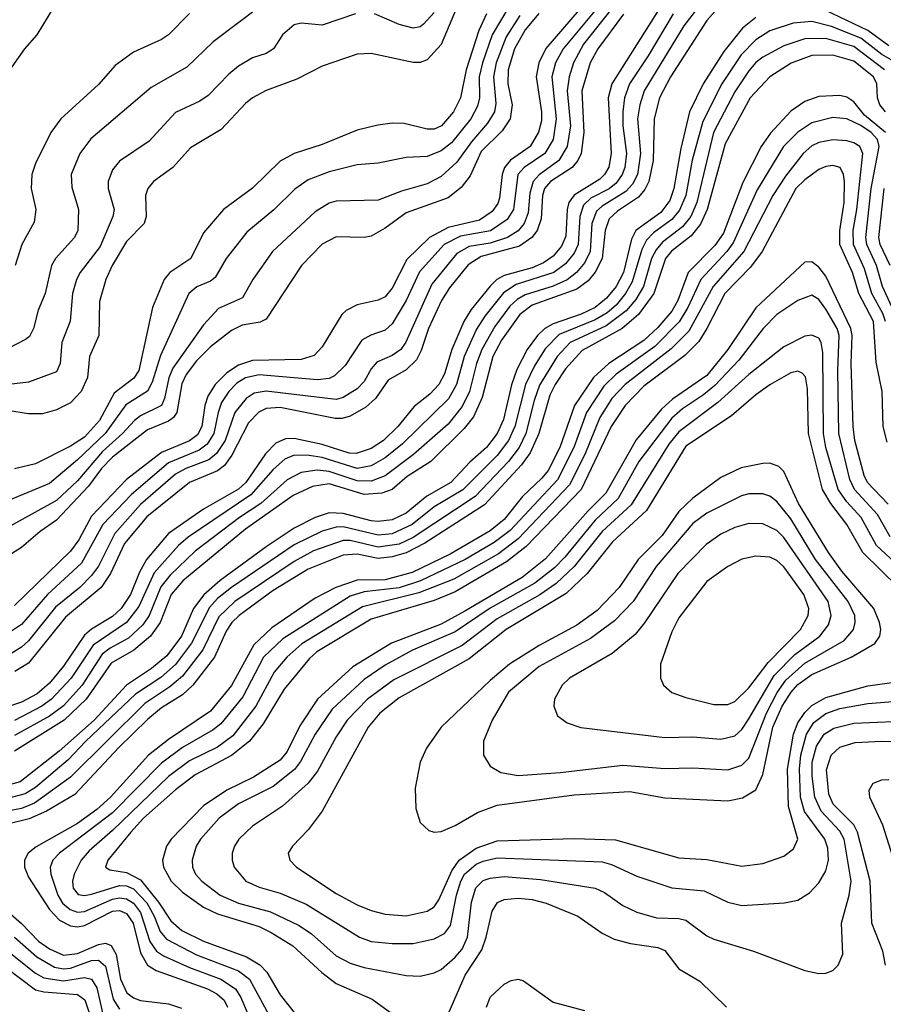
# Model space of a CAD drawing. Header units: inches. Extents: x 1308407 to 1441228, y 959628 to 1036311.
# Tile 418 of 656: x 1375165 to 1377634, y 1021258 to 1024073. Entities that reach past the tile are written whole.
import ezdxf

# ---------------------------------------------------------------- set-up
doc = ezdxf.new("R2010")
doc.units = ezdxf.units.IN
doc.header["$MEASUREMENT"] = 0
doc.layers.add('B3072', color=7, linetype='Continuous')

msp = doc.modelspace()

# ---------------------------------------------------------------- linework, layer by layer
at = {"layer": 'B3072', "color": 5}
for points, elevation in [([(1377022.2, 1024150), (1376858.4, 1023890), (1376847.4, 1023850), (1376856, 1023690), (1376849.1, 1023650.9), (1376837.4, 1023630), (1376823.4, 1023616.6), (1376750, 1023571.5), (1376734.9, 1023550), (1376730, 1023530), (1376726.3, 1023453.7), (1376714.6, 1023425.4), (1376690, 1023396.6), (1376662.4, 1023377.6), (1376630, 1023363.4), (1376550, 1023341.6), (1376529.6, 1023330.4), (1376510, 1023310.9), (1376456, 1023244), (1376434.4, 1023210), (1376400.9, 1023130), (1376379.3, 1023060.7), (1376363.3, 1023030), (1376337.7, 1023002.3), (1376292.9, 1022967.1), (1376245.7, 1022910), (1376205.1, 1022870), (1376170, 1022847.3), (1376127.4, 1022832.6), (1376106.5, 1022833.5), (1376030, 1022858.6), (1375950, 1022875.5), (1375925.2, 1022874.8), (1375897.6, 1022862.4), (1375868, 1022832), (1375811.3, 1022750), (1375790, 1022731.1), (1375690, 1022673.4), (1375590, 1022603.6), (1375527.7, 1022530), (1375507, 1022493), (1375481.4, 1022430), (1375454.4, 1022390), (1375430, 1022366.7), (1375370, 1022330.6), (1375350, 1022313.4), (1375290, 1022224.4), (1375250, 1022176.2), (1375214.2, 1022145.8), (1375170, 1022121.4), (1375130, 1022108.8)], 3120), ([(1377213.8, 1024166.2), (1377129.6, 1024070.4), (1377025.6, 1023910), (1376994.5, 1023850), (1376978.7, 1023790), (1376975.9, 1023670), (1376963.6, 1023610), (1376952.6, 1023587.4), (1376934.6, 1023565.4), (1376874.1, 1023525.9), (1376850, 1023503.7), (1376838.6, 1023470), (1376830.6, 1023390), (1376810, 1023350.7), (1376790, 1023326.7), (1376757.9, 1023302.1), (1376630, 1023256.8), (1376595.2, 1023230), (1376542.9, 1023157.1), (1376517.3, 1023110), (1376487.5, 1022992.5), (1376462.3, 1022937.7), (1376436.1, 1022903.9), (1376340.3, 1022810), (1376273.1, 1022766.9), (1376230, 1022730.2), (1376200.7, 1022719.3), (1376150, 1022715.7), (1376050, 1022745.7), (1376001.7, 1022738.3), (1375947, 1022713), (1375810, 1022616.4), (1375631, 1022469), (1375598.3, 1022430), (1375566, 1022350), (1375539.1, 1022310), (1375491, 1022270), (1375426.7, 1022233.3), (1375354.7, 1022130), (1375291.7, 1022070), (1375150, 1021981.5)], 3180), ([(1377142.2, 1024157.8), (1377064.1, 1024055.9), (1376950.6, 1023870), (1376937.8, 1023830), (1376931.6, 1023790), (1376940.5, 1023690), (1376931.2, 1023630), (1376917.4, 1023602.6), (1376898.5, 1023581.5), (1376830, 1023540), (1376814.3, 1023525.7), (1376801, 1023490), (1376796.3, 1023410), (1376780.8, 1023379.2), (1376756.8, 1023350), (1376730.8, 1023329.2), (1376690, 1023310.9), (1376610, 1023286.3), (1376587.1, 1023272.9), (1376566.4, 1023253.6), (1376523.8, 1023196.2), (1376486.7, 1023130), (1376470.6, 1023090), (1376451.5, 1023010), (1376430, 1022967.2), (1376390, 1022916.4), (1376290.5, 1022829.5), (1376210, 1022769.2), (1376170, 1022753.7), (1376130, 1022754.1), (1376050, 1022780.9), (1376015, 1022785), (1375970, 1022778.8), (1375930, 1022757.6), (1375854.3, 1022690), (1375793.5, 1022650), (1375666.7, 1022553.3), (1375594.9, 1022485.1), (1375568.5, 1022451.5), (1375534.7, 1022370), (1375517.1, 1022342.9), (1375475.5, 1022304.5), (1375423.4, 1022276.6), (1375400.7, 1022259.3), (1375342.9, 1022170), (1375290, 1022111.7), (1375250, 1022082.1), (1375150, 1022026.4)], 3160), ([(1376423.3, 1024130), (1376370, 1024002.4), (1376330, 1023958.7), (1376310, 1023950.4), (1376290, 1023950.4), (1376170, 1023976.5), (1376130, 1023974.7), (1376030, 1023940.5), (1375957.4, 1023902.6), (1375870, 1023871), (1375830.2, 1023850), (1375810, 1023833.6), (1375740.9, 1023759.1), (1375653.2, 1023706.8), (1375602.7, 1023650), (1375547.8, 1023610), (1375530.8, 1023590), (1375524.1, 1023570), (1375526.5, 1023510), (1375521, 1023490), (1375470, 1023439), (1375429, 1023370), (1375411.3, 1023330), (1375392.9, 1023267.1), (1375391.3, 1023170), (1375364.7, 1023110), (1375358.2, 1023050), (1375340.6, 1023010), (1375310, 1022977.6), (1375270, 1022957.5), (1375230, 1022945.9), (1375190, 1022946.2), (1375130, 1022955.3)], 2880), ([(1376788.5, 1024130), (1376669, 1023991), (1376649.4, 1023950), (1376641.4, 1023910), (1376657.2, 1023810), (1376656.5, 1023783.5), (1376648.4, 1023751.6), (1376624.4, 1023710), (1376568.7, 1023671.3), (1376551, 1023650), (1376544.6, 1023630), (1376536.9, 1023563.1), (1376532.1, 1023547.9), (1376515.6, 1023524.4), (1376480, 1023500), (1376390, 1023478.5), (1376337.1, 1023450), (1376272.2, 1023387.8), (1376230, 1023305), (1376210, 1023281.1), (1376190, 1023270.8), (1376130, 1023258.1), (1376098.2, 1023241.8), (1376086.3, 1023230), (1376030, 1023137.5), (1376006.8, 1023113.2), (1375970, 1023101), (1375830, 1023099), (1375790, 1023085.3), (1375756.8, 1023063.2), (1375724.1, 1023030), (1375703.1, 1022996.9), (1375694.4, 1022970), (1375685.5, 1022910), (1375673.5, 1022886.5), (1375650.7, 1022869.3), (1375570, 1022836), (1375470, 1022758.6), (1375370, 1022653.2), (1375334, 1022586), (1375310, 1022553.3), (1375150, 1022398.1)], 3020), ([(1376563.5, 1024110), (1376516.3, 1024030), (1376488.1, 1023950), (1376479.1, 1023910), (1376479.7, 1023850), (1376473.8, 1023826.2), (1376454.6, 1023790), (1376399.5, 1023720.5), (1376370, 1023698), (1376330, 1023682.1), (1376270, 1023678.6), (1376190, 1023662.7), (1376130, 1023657.7), (1376050, 1023638.2), (1375990, 1023615.1), (1375951.6, 1023588.4), (1375891, 1023529), (1375814.4, 1023465.6), (1375755.4, 1023390), (1375724.1, 1023335.9), (1375710, 1023325.1), (1375671, 1023309), (1375648.6, 1023290), (1375567.3, 1023112.7), (1375543.7, 1023036.3), (1375530, 1023010.8), (1375468.3, 1022971.7), (1375408.7, 1022890), (1375330, 1022814.3), (1375250, 1022746.7), (1375070, 1022672.6)], 2940), ([(1375262, 1024110), (1375213.9, 1024030), (1375178.7, 1023990), (1375075.2, 1023844.8)], 2780), ([(1376124.9, 1024090), (1376030, 1024057.3), (1375970, 1024063.2), (1375950, 1024058.3), (1375916.1, 1024030), (1375890.5, 1023989.5), (1375870, 1023976.5), (1375830, 1023963.8), (1375790, 1023940.2), (1375762.5, 1023917.5), (1375703.8, 1023856.2), (1375679.8, 1023840.2), (1375610, 1023807.2), (1375534.6, 1023725.4), (1375450, 1023668.3), (1375430, 1023644.2), (1375417.7, 1023610), (1375418, 1023590), (1375434.6, 1023530), (1375431.5, 1023510), (1375395, 1023425), (1375337.5, 1023350), (1375327, 1023330), (1375315.4, 1023290), (1375309.3, 1023210.7), (1375284.8, 1023150), (1375280.4, 1023090), (1375270, 1023066.5), (1375190, 1023036.6), (1375110, 1023027)], 2860), ([(1376649.5, 1024090.5), (1376610, 1024043.9), (1376580.1, 1023990), (1376561.8, 1023930), (1376560.7, 1023890), (1376573, 1023830), (1376567.7, 1023790), (1376544.7, 1023755.3), (1376484.3, 1023695.7), (1376453.2, 1023626.8), (1376426.9, 1023593.1), (1376390, 1023563.9), (1376270, 1023520.6), (1376210, 1023476.6), (1376170, 1023453.7), (1376150, 1023449.9), (1376070, 1023452.5), (1376030, 1023431.5), (1375970.6, 1023370), (1375870, 1023216.9), (1375852.1, 1023207.9), (1375800.7, 1023199.3), (1375770, 1023184.5), (1375710, 1023138), (1375670, 1023097.8), (1375641.2, 1023058.8), (1375627.9, 1023032.1), (1375613.7, 1022950), (1375604.2, 1022935.8), (1375590, 1022925.4), (1375530, 1022900.6), (1375430, 1022822.6), (1375398.3, 1022790), (1375361, 1022739), (1375270, 1022641.9), (1375223.3, 1022610), (1375170, 1022563.9), (1375112.5, 1022527.5)], 2980), ([(1376819.1, 1024110), (1376718.5, 1023990), (1376697, 1023950), (1376686.7, 1023910), (1376699.1, 1023790), (1376689.9, 1023730.1), (1376666.4, 1023690), (1376607.6, 1023650), (1376589.6, 1023630), (1376577, 1023530), (1376558.5, 1023501.5), (1376510.7, 1023469.3), (1376425.6, 1023454.4), (1376378.6, 1023430), (1376307.9, 1023352.1), (1376269.9, 1023270.1), (1376230, 1023203.8), (1376210, 1023185), (1376169.1, 1023170.9), (1376143.5, 1023156.5), (1376095.6, 1023084.3), (1376065.1, 1023054.9), (1376050, 1023047.5), (1376016.3, 1023043.7), (1375850, 1023057.3), (1375810.6, 1023049.4), (1375786, 1023034), (1375762.5, 1023010), (1375741.9, 1022978.1), (1375731.8, 1022950), (1375719.9, 1022890), (1375700.7, 1022859.3), (1375677.6, 1022842.4), (1375590, 1022806), (1375484.6, 1022715.4), (1375402.6, 1022630), (1375341, 1022519), (1375244.5, 1022430), (1375170, 1022343.7), (1375130, 1022317)], 3040), ([(1375850, 1024109.1), (1375718.2, 1024010), (1375642.7, 1023937.3), (1375540.9, 1023879.1), (1375367.9, 1023732.1), (1375336.6, 1023690), (1375312.3, 1023630), (1375313.8, 1023593.8), (1375332.9, 1023530), (1375331.3, 1023470), (1375321.6, 1023450), (1375267.3, 1023390), (1375256.1, 1023370), (1375237.1, 1023290), (1375217.5, 1023242.5), (1375204, 1023190), (1375192.3, 1023167.7), (1375181.5, 1023158.5), (1375130, 1023131.9)], 2840), ([(1376861.8, 1024110), (1376777.3, 1024002.7), (1376748.3, 1023950), (1376735.8, 1023910), (1376730.7, 1023870), (1376739.9, 1023770), (1376730.7, 1023710), (1376706.6, 1023670), (1376650.6, 1023629.4), (1376633.2, 1023610), (1376623.2, 1023576.8), (1376618.9, 1023521.1), (1376607.6, 1023490), (1376590.2, 1023469.8), (1376559.9, 1023450), (1376510, 1023433.9), (1376450, 1023424.2), (1376415.2, 1023404.8), (1376343.5, 1023316.5), (1376268.5, 1023151.5), (1376254.2, 1023130), (1376230, 1023112.7), (1376186.3, 1023093.7), (1376170, 1023075), (1376150, 1023038.3), (1376130, 1023017.4), (1376090, 1022992.6), (1376070, 1022986.8), (1375870, 1023011.3), (1375835, 1023005), (1375811.9, 1022990), (1375779.6, 1022950), (1375752.1, 1022870), (1375727.5, 1022832.5), (1375705.3, 1022814.7), (1375639.6, 1022790), (1375610, 1022773.4), (1375510, 1022687), (1375436.3, 1022603.7), (1375389.7, 1022510.3), (1375370, 1022483.5), (1375336.6, 1022450), (1375266.7, 1022393.3), (1375190, 1022297.4), (1375170, 1022278.6), (1375139.6, 1022260.4)], 3060), ([(1377033.7, 1024090), (1376962.3, 1023970), (1376908.5, 1023890), (1376894.6, 1023850), (1376889.4, 1023810), (1376889.5, 1023770), (1376899.6, 1023690), (1376895.2, 1023650), (1376887.6, 1023630), (1376870, 1023605.8), (1376850.3, 1023589.7), (1376797.6, 1023562.4), (1376777.2, 1023542.8), (1376766.1, 1023510), (1376761.4, 1023430), (1376750, 1023405.2), (1376725.3, 1023374.7), (1376692.3, 1023350), (1376584.5, 1023315.5), (1376548.3, 1023291.7), (1376494.9, 1023225.1), (1376471.4, 1023188.6), (1376435.7, 1023110), (1376413.7, 1023030), (1376390.7, 1022989.3), (1376259.4, 1022860.6), (1376210, 1022820.1), (1376170, 1022797.2), (1376130, 1022790), (1376030, 1022820.9), (1375992.9, 1022827.1), (1375950, 1022827.5), (1375923.2, 1022816.8), (1375890, 1022786.8), (1375825.7, 1022714.3), (1375646.7, 1022593.3), (1375618.8, 1022570), (1375548.8, 1022491.2), (1375505, 1022395), (1375470.6, 1022350), (1375374.9, 1022285.1), (1375312.2, 1022190), (1375256.1, 1022130), (1375228.3, 1022110), (1375150, 1022069.5)], 3140), ([(1376499.6, 1024090), (1376478, 1024042), (1376441.7, 1023930), (1376425.6, 1023850), (1376404.9, 1023810), (1376371, 1023770), (1376350, 1023760.3), (1376330, 1023759.9), (1376263.9, 1023776.1), (1376230, 1023777), (1376188.8, 1023771.2), (1376130, 1023756.9), (1376030, 1023716.3), (1375950, 1023690.9), (1375910, 1023668.2), (1375830, 1023591), (1375747.5, 1023530), (1375690, 1023463.7), (1375653.8, 1023390), (1375593.8, 1023350), (1375577.5, 1023330), (1375544.8, 1023250), (1375505.7, 1023070), (1375491.5, 1023048.5), (1375435, 1023005), (1375392.8, 1022927.2), (1375350, 1022879.5), (1375310, 1022853.6), (1375210, 1022802.9), (1375150, 1022789.1)], 2920), ([(1375650, 1024090.6), (1375590, 1024029.9), (1375570, 1024016.4), (1375490, 1023979.9), (1375437.6, 1023942.4), (1375390, 1023887.5), (1375281.9, 1023790), (1375254, 1023750), (1375210, 1023662.2), (1375199.1, 1023630), (1375197.3, 1023590), (1375210.7, 1023530), (1375205.9, 1023494.1), (1375170.8, 1023430), (1375151.9, 1023370)], 2820), ([(1376350, 1024093.8), (1376319.8, 1024060.2), (1376310, 1024052.7), (1376290, 1024048.8), (1376250, 1024059.7), (1376178.9, 1024090)], 2860), ([(1377650, 1023998.5), (1377590, 1024042.5), (1377450, 1024109)], 3220), ([(1376594.8, 1024085.2), (1376555.9, 1024024.1), (1376526.9, 1023950), (1376519.4, 1023910), (1376526.8, 1023833.2), (1376522.9, 1023810), (1376502.7, 1023777.3), (1376456.3, 1023723.7), (1376414.6, 1023665.4), (1376370, 1023624.7), (1376330, 1023603.9), (1376256.8, 1023583.2), (1376190, 1023556.6), (1376070, 1023553.9), (1376050, 1023548.4), (1376010, 1023523.8), (1375887.8, 1023410), (1375831.2, 1023330), (1375802.2, 1023277.8), (1375732.8, 1023247.2), (1375690, 1023200.7), (1375603, 1023077), (1375590.9, 1023049.1), (1375578.9, 1022990), (1375569.8, 1022970.2), (1375510, 1022940.5), (1375492.8, 1022927.2), (1375459.1, 1022890), (1375401.1, 1022838.9), (1375330, 1022754.4), (1375270, 1022698.6), (1375110, 1022609.9)], 2960), ([(1377670.2, 1023950.2), (1377630, 1023973.8), (1377570, 1024020.2), (1377486, 1024054), (1377430, 1024067.7), (1377376.9, 1024063.1), (1377310, 1024040.7), (1377270, 1024015.2), (1377227.6, 1023972.4), (1377172.6, 1023890), (1377118.1, 1023781.9), (1377088.2, 1023671.8), (1377069.8, 1023570), (1377052, 1023528), (1377030, 1023502), (1376976.8, 1023463.2), (1376957.5, 1023442.5), (1376944.3, 1023415.7), (1376916.4, 1023323.6), (1376897.2, 1023290), (1376870, 1023256.9), (1376844.7, 1023235.3), (1376810, 1023214.5), (1376707.5, 1023172.5), (1376667.7, 1023132.3), (1376636.6, 1023083.4), (1376610.9, 1023030), (1376581.1, 1022910), (1376563, 1022870), (1376530, 1022826.9), (1376431.5, 1022728.5), (1376350, 1022680.4), (1376286.7, 1022630), (1376230, 1022603.2), (1376190, 1022599.4), (1376090, 1022623), (1376070, 1022622.5), (1376030, 1022610.9), (1375950, 1022571.8), (1375770, 1022449.5), (1375730, 1022418.1), (1375707.4, 1022392.6), (1375656.4, 1022290), (1375610.7, 1022229.3), (1375567.9, 1022192.1), (1375495.8, 1022144.2), (1375353.5, 1022010), (1375303.2, 1021956.8), (1375210, 1021877.5), (1375180.5, 1021859.5), (1375130, 1021846.7)], 3240), ([(1377270, 1024079.3), (1377231.7, 1024048.3), (1377178.2, 1023981.8), (1377119.2, 1023890), (1377080.3, 1023810), (1377055, 1023705), (1377035.6, 1023590), (1377023.8, 1023556.2), (1376997.9, 1023522.1), (1376926.6, 1023470), (1376914.2, 1023445.8), (1376891.6, 1023350), (1376870, 1023310.3), (1376843.3, 1023276.7), (1376810.1, 1023250), (1376770, 1023231), (1376690, 1023203.5), (1376666.6, 1023190), (1376645.8, 1023170), (1376616, 1023130), (1376586.7, 1023073.3), (1376570.9, 1023029.1), (1376548.2, 1022930), (1376530.5, 1022890), (1376499.6, 1022850), (1376452.2, 1022807.8), (1376398.1, 1022750), (1376329.1, 1022710.9), (1376270, 1022662), (1376230, 1022643.4), (1376190, 1022638), (1376170, 1022640), (1376090, 1022661.6), (1376050, 1022663), (1376010, 1022650.2), (1375950, 1022619.5), (1375870, 1022565.9), (1375737.9, 1022470), (1375691.3, 1022428.7), (1375662, 1022390), (1375627.2, 1022310), (1375585.3, 1022254.7), (1375542, 1022218), (1375470, 1022170.4), (1375377.6, 1022070), (1375278, 1021982), (1375166, 1021894), (1375134.8, 1021885.2)], 3220), ([(1376891.4, 1024088.6), (1376817.7, 1023990), (1376796.2, 1023950), (1376772.5, 1023870), (1376778, 1023750), (1376770, 1023690), (1376761.1, 1023670), (1376745, 1023650), (1376683, 1023610), (1376665.8, 1023590), (1376659.8, 1023570), (1376656, 1023504), (1376644.9, 1023470), (1376629.5, 1023450), (1376594.5, 1023425.5), (1376484.2, 1023395.8), (1376447.4, 1023372.6), (1376393.9, 1023306.1), (1376370.8, 1023270), (1376333.4, 1023190), (1376313.1, 1023126.9), (1376299.6, 1023100.4), (1376270, 1023071.5), (1376218, 1023042), (1376181.9, 1022990), (1376154.9, 1022965.1), (1376110, 1022939), (1376087.1, 1022932.9), (1376066.9, 1022933.1), (1375910, 1022964.4), (1375870, 1022961.4), (1375848.8, 1022951.2), (1375819.3, 1022920.7), (1375771.7, 1022828.3), (1375750, 1022798.3), (1375730, 1022783.5), (1375650, 1022750), (1375528.2, 1022651.8), (1375464.4, 1022575.6), (1375424.1, 1022490), (1375397.3, 1022450), (1375295.6, 1022364.4), (1375190, 1022233.4), (1375150.7, 1022209.3)], 3080), ([(1377638.1, 1023930), (1377550, 1023996.3), (1377470, 1024019.6), (1377410, 1024018.2), (1377350, 1023998.1), (1377290, 1023965.5), (1377270, 1023950.3), (1377250, 1023926.7), (1377210, 1023867.2), (1377149, 1023750), (1377100.9, 1023550), (1377083.7, 1023510), (1377059.7, 1023480.3), (1377003.4, 1023436.6), (1376984.6, 1023415.4), (1376971.6, 1023390), (1376948.3, 1023310), (1376926.8, 1023273.2), (1376899.2, 1023240.8), (1376841.9, 1023198.1), (1376739.2, 1023150), (1376701.6, 1023110), (1376651.6, 1023028.4), (1376635.7, 1022984.3), (1376612.2, 1022890), (1376593.2, 1022850), (1376562.2, 1022810), (1376467.5, 1022710), (1376290, 1022593), (1376250, 1022573.9), (1376190, 1022564.6), (1376110, 1022584), (1376090, 1022584.3), (1376005.3, 1022554.7), (1375950, 1022524.3), (1375780.1, 1022410), (1375734.1, 1022365.9), (1375688.4, 1022271.6), (1375630, 1022196.2), (1375594.5, 1022165.5), (1375522.4, 1022117.6), (1375310, 1021907.8), (1375207.2, 1021832.8), (1375170, 1021817.6), (1375130, 1021810.3)], 3260), ([(1377641, 1023810), (1377624.7, 1023830), (1377617.8, 1023850), (1377615.5, 1023890), (1377606.4, 1023910), (1377550, 1023954.1), (1377490, 1023971.2), (1377430, 1023970.2), (1377370.9, 1023949.1), (1377310, 1023909.6), (1377254.1, 1023850), (1377182.4, 1023717.6), (1377130.6, 1023530), (1377111.9, 1023488.1), (1377084.5, 1023455.5), (1377029.1, 1023410.9), (1377012, 1023390), (1376977.9, 1023290), (1376934, 1023230), (1376887.7, 1023190), (1376773.1, 1023126.9), (1376725.5, 1023074.5), (1376695.6, 1023030), (1376680.8, 1022999.2), (1376648.9, 1022890), (1376624.9, 1022835.1), (1376599.4, 1022800.6), (1376493.9, 1022686.1), (1376323.2, 1022576.8), (1376270, 1022549.2), (1376230, 1022537.1), (1376190, 1022532.6), (1376130, 1022544.5), (1376090, 1022542.4), (1375990, 1022501.7), (1375890, 1022440.6), (1375792, 1022370), (1375771.7, 1022350), (1375755.3, 1022324.7), (1375722.1, 1022250), (1375659.9, 1022170), (1375630, 1022143.2), (1375570, 1022105.4), (1375530, 1022072.4), (1375448.1, 1021991.9), (1375322.5, 1021857.5), (1375241.5, 1021810), (1375192.1, 1021787.9), (1375130, 1021773.2)], 3280), ([(1377640.9, 1023750), (1377580.4, 1023800.4), (1377550, 1023837.9), (1377530, 1023851.8), (1377510, 1023855.9), (1377450, 1023853.2), (1377410, 1023839.1), (1377370, 1023811.1), (1377311.4, 1023748.6), (1377284.7, 1023710), (1377232.5, 1023607.5), (1377177.3, 1023462.7), (1377153, 1023427), (1377076.1, 1023350), (1377047.2, 1023270), (1377030, 1023239.5), (1376990, 1023192.6), (1376950, 1023155.6), (1376849.8, 1023090), (1376805.8, 1023050), (1376751.4, 1022970), (1376709.8, 1022850.3), (1376675.9, 1022784.1), (1376658.2, 1022761.8), (1376602.5, 1022710), (1376550, 1022643.6), (1376510, 1022612), (1376395.3, 1022544.7), (1376287.1, 1022492.9), (1376210, 1022471.5), (1376129.4, 1022470.6), (1376069.1, 1022450), (1376010, 1022418.8), (1375885.8, 1022334.2), (1375834.1, 1022285.9), (1375770.8, 1022169.2), (1375710, 1022096.5), (1375590, 1022015.5), (1375533.4, 1021970), (1375424.5, 1021850), (1375385.1, 1021814.9), (1375330, 1021775.2), (1375212.2, 1021707.8), (1375188.8, 1021690), (1375178.8, 1021670), (1375178.6, 1021650), (1375190, 1021621.5), (1375250, 1021528.6), (1375278.8, 1021498.8), (1375310, 1021482.7), (1375330, 1021479.9), (1375350, 1021483.7), (1375430, 1021524), (1375450, 1021526.4), (1375470, 1021517.9), (1375489.6, 1021489.6), (1375510, 1021405.1), (1375530, 1021369.7), (1375554.8, 1021354.8), (1375701.9, 1021301.9), (1375728.2, 1021288.2), (1375749.5, 1021269.5), (1375759.4, 1021250)], 3320), ([(1377669.4, 1023229.4), (1377632.3, 1023310), (1377614.6, 1023370), (1377587.5, 1023430), (1377584.2, 1023450), (1377599.8, 1023590), (1377622.6, 1023710), (1377617.4, 1023730), (1377599.4, 1023750), (1377570, 1023770.6), (1377530, 1023789.9), (1377490, 1023792.9), (1377430, 1023777.9), (1377390, 1023751.4), (1377349.3, 1023710.7), (1377273.7, 1023586.3), (1377204.8, 1023435.2), (1377187.3, 1023410), (1377112.6, 1023330), (1377075.5, 1023250), (1377050.7, 1023209.3), (1376981.3, 1023138.7), (1376870, 1023059.1), (1376835.2, 1023024.8), (1376786, 1022950), (1376749.4, 1022850), (1376702.7, 1022757.3), (1376567, 1022613), (1376521.6, 1022578.4), (1376438.6, 1022530), (1376311, 1022469), (1376250, 1022449.1), (1376150, 1022436.8), (1376110, 1022425), (1375917.2, 1022302.8), (1375861.7, 1022250), (1375802.7, 1022137.3), (1375740, 1022060), (1375717.7, 1022042.3), (1375630, 1021991.7), (1375570, 1021946.9), (1375430, 1021805.6), (1375278.1, 1021690), (1375259.7, 1021670), (1375251.6, 1021650), (1375254.1, 1021630), (1375274.2, 1021570), (1375286.9, 1021546.9), (1375308.6, 1021528.6), (1375330, 1021521.7), (1375350, 1021523), (1375430, 1021558.8), (1375450, 1021562.4), (1375470, 1021559.6), (1375490, 1021546.9), (1375510, 1021520.8), (1375537.3, 1021437.3), (1375555.9, 1021410), (1375576.4, 1021396.4), (1375650, 1021363.6), (1375739.9, 1021330), (1375782, 1021302), (1375797.2, 1021277.2), (1375851, 1021150)], 3340), ([(1377640.5, 1023210), (1377632.8, 1023232.8), (1377601.4, 1023290), (1377580.6, 1023360.6), (1377549.4, 1023430), (1377548.3, 1023470), (1377558.9, 1023530), (1377576, 1023690), (1377567.5, 1023710), (1377550, 1023721.3), (1377530, 1023726.8), (1377490, 1023729.6), (1377450, 1023722.1), (1377430, 1023712.1), (1377405.7, 1023690), (1377354.7, 1023625.3), (1377318.8, 1023570), (1377236, 1023410), (1377148.2, 1023310), (1377077.9, 1023182.1), (1377027.8, 1023132.2), (1376896.3, 1023030), (1376858.3, 1022990), (1376824, 1022936), (1376780.4, 1022830), (1376737, 1022743), (1376590, 1022589.1), (1376534, 1022546), (1376406.6, 1022473.4), (1376305.9, 1022434.1), (1376145.3, 1022394.7), (1375971.6, 1022288.4), (1375928.6, 1022250), (1375892.7, 1022207.3), (1375839.9, 1022110), (1375774.3, 1022025.7), (1375730, 1021993), (1375650, 1021954), (1375590.6, 1021909.4), (1375430, 1021754.7), (1375363, 1021697), (1375340.1, 1021670), (1375320.1, 1021630), (1375315.8, 1021610), (1375317.8, 1021590), (1375331.7, 1021571.7), (1375350, 1021568.6), (1375370, 1021572.5), (1375450, 1021597.4), (1375470, 1021596.5), (1375490, 1021588), (1375527.9, 1021547.9), (1375549.2, 1021510), (1375566.5, 1021466.5), (1375584.6, 1021444.6), (1375670, 1021399.3), (1375790, 1021353.5), (1375822.2, 1021330), (1375908.7, 1021170)], 3360), ([(1377645.3, 1022865.3), (1377634.4, 1022910), (1377631.1, 1023010), (1377614.2, 1023094.2), (1377606, 1023210), (1377564.4, 1023290), (1377546.6, 1023350), (1377509.8, 1023430), (1377510, 1023470), (1377522.7, 1023550), (1377523.3, 1023610), (1377520.9, 1023630), (1377511, 1023650), (1377490, 1023656), (1377470, 1023653.5), (1377450, 1023644.4), (1377410, 1023615.4), (1377384.7, 1023590), (1377287.9, 1023410), (1377255, 1023365), (1377180.9, 1023290), (1377130, 1023190), (1377106.6, 1023153.4), (1377067.2, 1023112.8), (1376950, 1023025.5), (1376896.2, 1022970), (1376856, 1022910), (1376770.6, 1022730), (1376612.7, 1022567.3), (1376557.1, 1022522.9), (1376410, 1022436.8), (1376350, 1022412.5), (1376170, 1022359.5), (1376014.4, 1022265.6), (1375993.5, 1022246.5), (1375920.6, 1022159.4), (1375860.6, 1022059.4), (1375822.1, 1022010), (1375770.8, 1021969.2), (1375666.3, 1021913.7), (1375610, 1021871.6), (1375519.1, 1021790), (1375482.3, 1021750), (1375417.1, 1021670), (1375410.2, 1021650), (1375422.3, 1021642.3), (1375470, 1021635.2), (1375510, 1021613.7), (1375561.6, 1021550), (1375596.5, 1021496.5), (1375628.8, 1021468.8), (1375690, 1021438.4), (1375813.2, 1021393.2), (1375851.2, 1021371.2), (1375871, 1021350), (1375910, 1021285), (1375953.7, 1021230)], 3380), ([(1377653.6, 1023370), (1377625.8, 1023430), (1377621.7, 1023450), (1377636.5, 1023590)], 3320), ([(1377648.3, 1022688.3), (1377589.2, 1022750), (1377579.5, 1022770), (1377553.1, 1022870), (1377548.5, 1022910), (1377542.7, 1023090), (1377545.8, 1023170), (1377541.9, 1023190), (1377470, 1023339.3), (1377450, 1023365.8), (1377430, 1023380.3), (1377410, 1023380.1), (1377270, 1023248.8), (1377190.1, 1023130), (1377130, 1023055.9), (1377031.8, 1022988.2), (1377000.4, 1022959.6), (1376928, 1022872), (1376840.9, 1022719.1), (1376790, 1022669.2), (1376668.6, 1022531.4), (1376601.8, 1022478.2), (1376437.9, 1022382.1), (1376370, 1022344.9), (1376227.6, 1022290), (1376117.4, 1022222.6), (1376016.5, 1022130), (1375965.5, 1022054.5), (1375930, 1021980.4), (1375910, 1021955.8), (1375832.9, 1021907.1), (1375756.8, 1021870), (1375690, 1021825.3), (1375597.4, 1021730), (1375584.7, 1021710), (1375573, 1021670), (1375576, 1021650), (1375597.6, 1021610), (1375630, 1021578.1), (1375690, 1021535.9), (1375730, 1021517), (1375850, 1021480.2), (1375883.6, 1021463.6), (1375945.5, 1021425.5), (1376028.6, 1021348.6), (1376070, 1021317.7), (1376172.8, 1021272.8), (1376250, 1021216.6)], 3420), ([(1377654.5, 1022594.5), (1377618.1, 1022658.1), (1377552.2, 1022730), (1377538.6, 1022758.6), (1377506.9, 1022890), (1377504, 1023070), (1377508.6, 1023170), (1377502.9, 1023190), (1377470, 1023245), (1377450, 1023273.2), (1377430, 1023285.4), (1377390, 1023269.9), (1377330, 1023229.9), (1377291, 1023190), (1377220.8, 1023099.2), (1377152.6, 1023027.4), (1377120, 1023000), (1377059.8, 1022960.2), (1377030, 1022933.4), (1376935.6, 1022810), (1376875.8, 1022704.2), (1376810, 1022641.7), (1376723.6, 1022536.4), (1376693.7, 1022506.3), (1376637.9, 1022462.1), (1376510, 1022390.1), (1376410, 1022323.3), (1376288.1, 1022270), (1376210, 1022227.2), (1376150, 1022186.4), (1376058, 1022102), (1376010, 1022030.4), (1375968, 1021952), (1375950.4, 1021929.6), (1375890, 1021880.6), (1375790, 1021831.2), (1375735.3, 1021790), (1375681.9, 1021730), (1375669.7, 1021710), (1375658, 1021670), (1375659.1, 1021650), (1375667.5, 1021630), (1375685.5, 1021610), (1375738, 1021570), (1375790, 1021547.4), (1375882.1, 1021522.1), (1375963.5, 1021483.5), (1375999.4, 1021459.4), (1376070, 1021396.6), (1376110, 1021375.3), (1376150, 1021362.8), (1376270, 1021340.4), (1376310, 1021338.5), (1376350, 1021347.9), (1376370, 1021357.9), (1376410, 1021392.3), (1376430, 1021415.7), (1376445.4, 1021450), (1376456.7, 1021550), (1376469, 1021591), (1376490, 1021611.7), (1376510, 1021619), (1376550, 1021623.2), (1376654.5, 1021614.5), (1376810.1, 1021590.1), (1376837.4, 1021577.4), (1376890, 1021540.1), (1376930, 1021521.4), (1376985.5, 1021505.5), (1377050, 1021503.1), (1377070, 1021498.3), (1377130, 1021453.7), (1377150, 1021444.1), (1377263, 1021410), (1377410, 1021354.3), (1377450, 1021345.7), (1377470, 1021347), (1377490, 1021354.4), (1377505.6, 1021370), (1377518.8, 1021401.2), (1377515.2, 1021490), (1377537.2, 1021570), (1377542.1, 1021610), (1377522.1, 1021730), (1377510, 1021753.1), (1377456.4, 1021810), (1377438.2, 1021850), (1377430.7, 1021910), (1377431.3, 1021950), (1377443.7, 1021996.3), (1377464.9, 1022030), (1377492.6, 1022047.4), (1377550, 1022061.3), (1377730, 1022069.7)], 3440), ([(1377705.4, 1022485.4), (1377615.1, 1022570), (1377571.3, 1022650), (1377530, 1022694.9), (1377505.8, 1022730), (1377470.2, 1022850), (1377463.3, 1022890), (1377461.5, 1023121.5), (1377456.7, 1023150), (1377450, 1023162.4), (1377430, 1023171), (1377410, 1023167.9), (1377350, 1023137.9), (1377250, 1023058.4), (1377161, 1022978.9), (1377050, 1022894.8), (1377021, 1022859), (1376913.8, 1022686.2), (1376830, 1022609.7), (1376750.4, 1022509.5), (1376698.9, 1022461.1), (1376651.7, 1022428.4), (1376530, 1022360), (1376430, 1022284.1), (1376234.3, 1022185.7), (1376159.7, 1022130), (1376101.1, 1022070), (1376070, 1022023), (1376015.9, 1021924.1), (1375989.6, 1021890.4), (1375916, 1021824), (1375830, 1021767.3), (1375791.5, 1021730), (1375778.9, 1021710), (1375772, 1021690), (1375772, 1021670), (1375778.3, 1021650), (1375811, 1021610), (1375850, 1021592.5), (1375910, 1021575.9), (1375984.1, 1021544.1), (1376136.2, 1021450), (1376170, 1021437.9), (1376230, 1021432.1), (1376290, 1021431.4), (1376350, 1021444.9), (1376379.2, 1021460.8), (1376397, 1021483), (1376414, 1021570), (1376426.1, 1021610), (1376437.1, 1021630), (1376470, 1021658.3), (1376490, 1021667.6), (1376530, 1021676.3), (1376830, 1021665), (1376857.5, 1021657.5), (1376930, 1021623.9), (1377030, 1021590.6), (1377122, 1021582), (1377190, 1021549.6), (1377230, 1021540.9), (1377351.8, 1021548.2), (1377390, 1021555.5), (1377422.9, 1021577.1), (1377450, 1021605.6), (1377470, 1021639.6), (1377477.8, 1021670), (1377476, 1021704), (1377466.8, 1021730), (1377409.2, 1021809.2), (1377397.5, 1021850), (1377394.4, 1021930), (1377398.6, 1021970), (1377414.5, 1022030), (1377436, 1022064), (1377470, 1022089.5), (1377510, 1022103.3), (1377590, 1022117.9), (1377710, 1022127.8)], 3460), ([(1377677.5, 1022450), (1377575.7, 1022550), (1377530.2, 1022630), (1377483.9, 1022690), (1377460.1, 1022730), (1377420.7, 1022890), (1377417.4, 1023017.4), (1377411.6, 1023051.6), (1377402.3, 1023062.3), (1377390, 1023068.1), (1377370, 1023063.2), (1377310, 1023029.2), (1377270, 1023000.9), (1377199.9, 1022940.1), (1377070, 1022854.1), (1376957, 1022670), (1376860.2, 1022579.8), (1376787.8, 1022490), (1376727.5, 1022432.5), (1376556.1, 1022330), (1376450, 1022245.4), (1376250, 1022134.5), (1376195, 1022090), (1376161.1, 1022050), (1376030.1, 1021809.9), (1375990, 1021756.8), (1375944.4, 1021710), (1375932.7, 1021690), (1375937.3, 1021670), (1375956.5, 1021650), (1376070, 1021575.1), (1376130, 1021542.3), (1376170, 1021526.2), (1376210, 1021515.9), (1376270, 1021510.9), (1376330, 1021524.1), (1376350, 1021536.8), (1376363.8, 1021556.2), (1376400.3, 1021639.7), (1376421.7, 1021670), (1376470, 1021704.5), (1376530, 1021725.5), (1376750, 1021731.7), (1376868.5, 1021728.5), (1377050, 1021676.9), (1377130, 1021672.3), (1377230, 1021653.1), (1377290, 1021660.5), (1377350, 1021681.6), (1377377.4, 1021702.6), (1377389.9, 1021730), (1377363.1, 1021823.1), (1377360.9, 1021930), (1377377.8, 1022030), (1377390, 1022062.4), (1377410, 1022092.6), (1377430, 1022112.2), (1377470, 1022135.4), (1377590, 1022168.8), (1377714.3, 1022185.7)], 3480), ([(1377640.6, 1021370), (1377632.8, 1021410), (1377601.7, 1021490), (1377596.6, 1021610), (1377560.8, 1021750), (1377550, 1021771.2), (1377491.3, 1021830), (1377478.7, 1021858.7), (1377471.6, 1021928.4), (1377485.6, 1021970), (1377510, 1021992.9), (1377553.6, 1022006.4), (1377630, 1022009.8), (1377750, 1022007.2)], 3420), ([(1377702.9, 1021550), (1377633.3, 1021770), (1377595.5, 1021850), (1377594, 1021870), (1377605, 1021890), (1377630, 1021899.6), (1377650, 1021900.2)], 3380), ([(1376390, 1021230.2), (1376438.6, 1021341.4), (1376486.1, 1021413.9), (1376499.1, 1021450), (1376515.7, 1021524.3), (1376530.9, 1021549.1), (1376550, 1021558), (1376590, 1021561.2), (1376630, 1021557.3), (1376670, 1021546.7), (1376761.3, 1021510), (1376830, 1021461.1), (1376864.4, 1021444.4), (1376911.9, 1021431.9), (1376990, 1021420.6), (1377010, 1021411.5), (1377050, 1021359.3), (1377110, 1021324.2), (1377186.3, 1021250)], 3420), ([(1375122.9, 1021530), (1375170, 1021488.9), (1375218.3, 1021438.3), (1375250, 1021416.1), (1375290, 1021398.6), (1375330, 1021403.5), (1375390, 1021429), (1375410, 1021432.4), (1375425.9, 1021425.9), (1375440.4, 1021400.4), (1375452.8, 1021330), (1375470.7, 1021290.7), (1375490, 1021276.6), (1375510, 1021269.3), (1375590, 1021259), (1375627.2, 1021247.2)], 3280), ([(1375150, 1021449.8), (1375213.4, 1021393.4), (1375264.6, 1021364.5), (1375290, 1021359.7), (1375310, 1021361.7), (1375370, 1021382.8), (1375390, 1021383.7), (1375410, 1021366.7), (1375432.4, 1021272.4), (1375450, 1021244.3)], 3260), ([(1375130, 1021410.8), (1375210, 1021347.3), (1375233.8, 1021333.8), (1375290, 1021324.7), (1375350, 1021334.2), (1375370, 1021330.1), (1375385.4, 1021305.4), (1375402.7, 1021230)], 3240), ([(1375124.1, 1021364.1), (1375210, 1021299.5), (1375233.5, 1021293.5), (1375330, 1021285.7), (1375351, 1021271), (1375375.7, 1021195.7)], 3220), ([(1376499.3, 1021250), (1376510, 1021278.1), (1376550, 1021315.6), (1376570, 1021326.1), (1376590, 1021330.1), (1376605.2, 1021325.2), (1376690, 1021264.2), (1376780, 1021240)], 3380)]:
    msp.add_lwpolyline(points, dxfattribs=dict(at, elevation=elevation))
for points, elevation in [([(1377310, 1022805), (1377290, 1022804.5), (1377228, 1022792), (1377170, 1022764.3), (1377090, 1022704.8), (1377050, 1022667.2), (1377002.1, 1022597.9), (1376933.6, 1022530), (1376879, 1022450), (1376815.8, 1022384.2), (1376757.7, 1022342.3), (1376650, 1022284), (1376565.1, 1022230), (1376510, 1022183.9), (1376370.1, 1022050), (1376328.1, 1021990), (1376309.5, 1021950), (1376295.6, 1021875.6), (1376297.8, 1021817.8), (1376310, 1021778), (1376335.2, 1021755.2), (1376350, 1021750.2), (1376370, 1021751.9), (1376410, 1021768.9), (1376473.7, 1021806.3), (1376530, 1021827), (1376750, 1021857), (1376910, 1021866.4), (1377010, 1021848), (1377190, 1021839.7), (1377232.2, 1021847.8), (1377270, 1021870.7), (1377290, 1021915.2), (1377318.8, 1022050), (1377345.2, 1022110), (1377370.6, 1022150), (1377390, 1022172.4), (1377430, 1022200.9), (1377542.2, 1022250), (1377610.4, 1022289.6), (1377624.6, 1022310), (1377626.9, 1022330), (1377623.7, 1022350), (1377607.5, 1022390), (1377516, 1022496), (1377477.6, 1022550), (1377392, 1022690), (1377350, 1022781.5), (1377335.9, 1022795.9)], 3520), ([(1377290, 1022717.6), (1377250, 1022717.3), (1377228.6, 1022711.4), (1377130, 1022661.9), (1377090, 1022632.7), (1376984.5, 1022510), (1376919.5, 1022410), (1376865.9, 1022354.1), (1376796.6, 1022303.4), (1376650, 1022224), (1376562.5, 1022150), (1376515.5, 1022070), (1376491.1, 1022010), (1376491.5, 1021970), (1376510, 1021938.7), (1376541, 1021921), (1376590, 1021912.4), (1376710, 1021920.3), (1376890, 1021941.9), (1377010, 1021932.2), (1377090, 1021933.9), (1377190, 1021928.7), (1377230, 1021941.8), (1377250, 1021961.5), (1377300.1, 1022090), (1377330.8, 1022149.2), (1377355.3, 1022184.7), (1377410, 1022233), (1377522.3, 1022297.7), (1377549.1, 1022330), (1377554.2, 1022350), (1377552.6, 1022370), (1377533.8, 1022410), (1377440.1, 1022530), (1377370, 1022645.9), (1377330, 1022695.5), (1377310, 1022710.8)], 3540), ([(1377250, 1022632.5), (1377210, 1022620.8), (1377170, 1022602), (1377127.4, 1022572.6), (1377046.6, 1022490), (1376951.8, 1022348.2), (1376924.7, 1022315.3), (1376859.5, 1022260.5), (1376736.9, 1022190), (1376715.6, 1022170), (1376694.2, 1022130), (1376692.6, 1022110), (1376702.7, 1022082.7), (1376730, 1022062.7), (1376769.4, 1022049.4), (1377010, 1022020.8), (1377090, 1022022.7), (1377170, 1022016.1), (1377210, 1022025.7), (1377230, 1022043.9), (1377250, 1022074.2), (1377322.3, 1022197.7), (1377381.7, 1022258.3), (1377452.9, 1022310), (1377477.5, 1022342.5), (1377485.7, 1022370), (1377476.8, 1022410), (1377350, 1022592.4), (1377330, 1022612.8), (1377290, 1022632.1)], 3560), ([(1377270, 1022539.6), (1377230, 1022530.4), (1377190, 1022509.9), (1377130, 1022466.3), (1377050, 1022362.8), (1377030, 1022322.6), (1376997.5, 1022230), (1376996.9, 1022190), (1377006, 1022170), (1377029.4, 1022149.4), (1377070, 1022134.7), (1377150, 1022115.3), (1377190, 1022115.1), (1377210, 1022123.6), (1377250, 1022162.7), (1377304.7, 1022235.3), (1377397.9, 1022330), (1377419.4, 1022370), (1377421.1, 1022390), (1377406.7, 1022430), (1377350, 1022508.6), (1377330, 1022526.4), (1377310, 1022536.7)], 3580)]:
    msp.add_lwpolyline(points, close=True, dxfattribs=dict(at, elevation=elevation))

doc.saveas('drawing.dxf')
